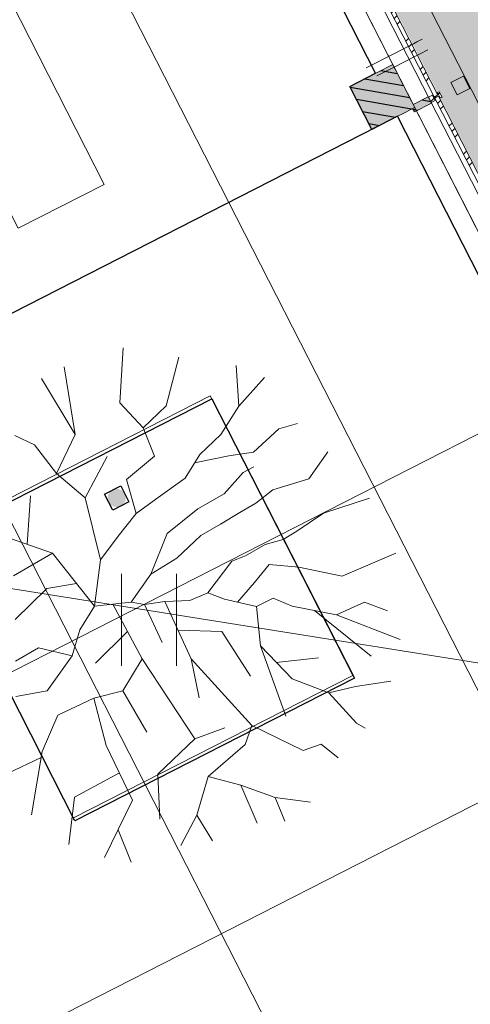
# Model space of a CAD drawing. Header units: metres. Extents: x 538891 to 1080079, y 6588829 to 13178720.
# Tile 460 of 656: x 539915.64 to 539919.37, y 6589180.17 to 6589188.33. Entities that reach past the tile are written whole.
import ezdxf

# ---------------------------------------------------------------- set-up
doc = ezdxf.new("R2010")
doc.units = ezdxf.units.M
doc.header["$LTSCALE"] = 0.4
doc.header["$PDMODE"] = 1
doc.header["$PDSIZE"] = -2
for name, pattern in [('DASHED', [52.916667, 26.458333, -26.458333]), ('Dot & Dashed', [83.78472, 39.6875, -22.048611, 0, -22.048609]), ('Hidden Line', [48.902778, 35.277778, -13.625]), ('Triple Dashed', [92.604163, 66.145831, -26.458332])]:
    doc.linetypes.add(name, pattern=pattern)
for name, color, linetype in [('AR', 7, 'Continuous'), ('GEO', 7, 'Continuous'), ('KINO_PINNAKATTED 2', 7, 'Continuous')]:
    doc.layers.add(name, color=color, linetype=linetype)
pattern_1 = [(45, (0, 0), (-0.176776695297, 0.176776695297), []), (45, (-0.03536, 0.03536), (-0.176776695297, 0.176776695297), []), (45, (-0.0707, 0.0707), (-0.176776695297, 0.176776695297), [])]
pattern_2 = [(-10, (42.05, 28.59), (0.015628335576, 0.0886326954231), [])]

# ---------------------------------------------------------------- blocks, each defined once
blk = doc.blocks.new('HEIN')
at = {"color": 7, "linetype": 'Continuous', "lineweight": 9}
for p, q in [((-0.455, 0.761), (-0.455, -0.761)), ((0.455, 0.761), (0.455, -0.761))]:
    blk.add_line(p, q, dxfattribs=at)

msp = doc.modelspace()

# ---------------------------------------------------------------- hatches: boundary and pattern name
at = {"layer": 'AR', "linetype": 'Continuous', "lineweight": 9, "true_color": 0xe2f3f5}
h = msp.add_hatch(dxfattribs=at)
h.set_pattern_fill('ALUMINUM_0001', style=0, pattern_type=2)
h.set_pattern_definition(pattern_1)
h.paths.add_polyline_path([(539918.4597, 6589188.9671), (539918.4303, 6589188.9521), (539919.0758, 6589187.6873), (539919.1052, 6589187.7023)])
at = {"layer": 'AR', "linetype": 'Continuous', "lineweight": 25, "true_color": 0x848484}
h = msp.add_hatch(dxfattribs=at)
h.set_pattern_fill('WOOD_0001', color=252, style=0, pattern_type=2)
h.set_pattern_definition(pattern_2)
h.paths.add_polyline_path([(539918.9138, 6589187.6011), (539918.732, 6589187.9573), (539918.3757, 6589187.7755), (539918.5576, 6589187.4192)])
at = {"layer": 'AR', "linetype": 'Continuous', "lineweight": 9, "true_color": 0xe2f3f5}
h = msp.add_hatch(dxfattribs=at)
h.set_pattern_fill('ALUMINUM_0001', style=0, pattern_type=2)
h.set_pattern_definition(pattern_1)
h.paths.add_polyline_path([(539919.1098, 6589187.6934), (539919.0804, 6589187.6784), (539919.7259, 6589186.4136), (539919.7553, 6589186.4286)])
at = {"layer": 'AR', "linetype": 'Continuous', "lineweight": 0, "true_color": 0xa6447a}
h = msp.add_hatch(color=235, dxfattribs=at)
edge = h.paths.add_edge_path()
edge.add_arc((539916.4449, 6589184.3649), 0.075, 284.85612, 374.85612)
edge.add_arc((539916.4449, 6589184.3649), 0.075, 14.85611, 104.85613)
edge.add_arc((539916.4449, 6589184.3649), 0.075, 104.85612, 194.85612)
edge.add_arc((539916.4449, 6589184.3649), 0.075, 194.85611, 284.85614)
at = {"layer": 'KINO_PINNAKATTED 2', "linetype": 'Continuous', "lineweight": 0, "true_color": 0xd4dae2}
h = msp.add_hatch(color=254, dxfattribs=at)
h.paths.add_polyline_path([(539933.6085, 6589273.0071), (539931.0081, 6589278.1018), (539927.9129, 6589276.522), (539930.5133, 6589271.4273), (539895.4868, 6589253.5497), (539896.7416, 6589251.0914), (539898.6753, 6589252.0784), (539898.7326, 6589251.9662), (539903.1673, 6589254.2296), (539906.2625, 6589255.8094), (539909.5358, 6589257.4801), (539912.6309, 6589259.0599), (539925.4569, 6589265.6063), (539924.7949, 6589266.9031), (539927.8901, 6589268.4829), (539928.552, 6589267.186), (539931.7131, 6589268.7994), (539935.6018, 6589261.1806), (539938.8092, 6589262.8176), (539934.8632, 6589270.5488), (539947.6891, 6589277.0952), (539960.7365, 6589251.5324), (539947.9104, 6589244.9861), (539948.515, 6589243.8015), (539945.3058, 6589242.1635), (539945.2114, 6589242.3486), (539938.2711, 6589238.8062), (539938.2748, 6589238.799), (539938.5331, 6589238.9309), (539938.5558, 6589238.8863), (539938.5349, 6589238.8756), (539939.146, 6589237.6784), (539939.1669, 6589237.689), (539939.1786, 6589237.6661), (539942.0107, 6589239.1124), (539943.9742, 6589235.2655), (539941.124, 6589233.8107), (539941.8019, 6589232.4748), (539927.0487, 6589224.9475), (539927.1537, 6589224.7418), (539929.5283, 6589225.9538), (539930.126, 6589224.7828), (539927.7514, 6589223.5708), (539929.097, 6589220.9344), (539931.4716, 6589222.1464), (539933.3764, 6589218.4144), (539931.0018, 6589217.2024), (539929.7471, 6589219.6605), (539934.9444, 6589209.4775), (539937.3192, 6589210.6896), (539937.927, 6589209.4987), (539935.5522, 6589208.2866), (539937.9591, 6589203.5709), (539925.4216, 6589197.1605), (539925.4244, 6589197.1552), (539925.3887, 6589197.137), (539925.4224, 6589197.0711), (539924.4537, 6589196.5767), (539925.2563, 6589195.0041), (539922.1612, 6589193.4244), (539921.3586, 6589194.9969), (539918.0853, 6589193.3262), (539918.8879, 6589191.7537), (539917.4265, 6589191.0078), (539921.9771, 6589182.092), (539923.4385, 6589182.8379), (539936.1754, 6589189.3388), (539932.925, 6589195.7072), (539945.6618, 6589202.2082), (539943.107, 6589207.2138), (539941.5148, 6589206.4012), (539939.5191, 6589210.3113), (539941.1112, 6589211.1239), (539934.6104, 6589223.8607), (539950.6205, 6589232.0323), (539953.2222, 6589226.935), (539960.5209, 6589230.6632), (539960.4879, 6589230.5344), (539962.3055, 6589231.462), (539962.3387, 6589231.5913), (539967.5488, 6589234.2532), (539968.8955, 6589231.6147), (539965.7113, 6589229.9895), (539968.2662, 6589224.9838), (539971.4504, 6589226.609), (539963.9689, 6589241.2671), (539965.609, 6589247.7099), (539964.884, 6589247.3398), (539964.2792, 6589248.5243), (539966.0337, 6589249.4199), (539967.9882, 6589257.2906), (539966.2762, 6589256.4168), (539967.1048, 6589254.783), (539962.2394, 6589252.2997), (539948.5421, 6589279.136), (539964.257, 6589287.1569), (539962.3675, 6589287.6857), (539947.934, 6589280.3273), (539941.869, 6589292.2102), (539939.7602, 6589292.6298), (539946.4344, 6589279.5534), (539941.2506, 6589276.9076), (539934.7494, 6589289.6443), (539933.8942, 6589289.2078), (539933.5286, 6589287.5279), (539934.1697, 6589287.8552), (539940.066, 6589276.303)])
h.paths.add_polyline_path([(539963.3574, 6589238.5332), (539961.3578, 6589237.5126), (539962.0534, 6589236.1499), (539964.053, 6589237.1705)], flags=16)
h.paths.add_polyline_path([(539957.5501, 6589233.9635), (539956.9454, 6589235.1483), (539953.8502, 6589233.5685), (539954.4549, 6589232.3837)], flags=16)
h.paths.add_polyline_path([(539936.4944, 6589228.0333), (539935.8967, 6589229.2043), (539932.8016, 6589227.6245), (539933.3993, 6589226.4535)], flags=16)
h.paths.add_polyline_path([(539929.8303, 6589194.1271), (539923.3728, 6589190.8311), (539924.0683, 6589189.4684), (539930.5258, 6589192.7643)], flags=16)
h.paths.add_polyline_path([(539964.1454, 6589248.5683), (539964.8411, 6589247.2055)], flags=16)
h.paths.add_polyline_path([(539950.5107, 6589239.8914), (539953.784, 6589241.5621), (539953.0885, 6589242.9249), (539949.8152, 6589241.2542)], flags=16)
h.paths.add_polyline_path([(539959.4569, 6589246.1753), (539957.4556, 6589245.1538), (539958.1546, 6589243.7928), (539960.1525, 6589244.8126)], flags=16)

# ---------------------------------------------------------------- linework, layer by layer
at = {"layer": 'AR', "color": 7, "linetype": 'Continuous', "lineweight": 9}
for p, q in [((539918.8758, 6589188.1149), (539918.6977, 6589188.024)), ((539918.8758, 6589188.1149), (539918.6977, 6589188.024)), ((539918.9025, 6589188.1286), (539918.8758, 6589188.1149)), ((539918.9025, 6589188.1286), (539918.8758, 6589188.1149)), ((539918.931, 6589188.1431), (539918.9025, 6589188.1286)), ((539918.931, 6589188.1431), (539918.9025, 6589188.1286)), ((539918.9595, 6589188.1577), (539918.931, 6589188.1431)), ((539918.9595, 6589188.1577), (539918.931, 6589188.1431)), ((539918.9756, 6589188.1659), (539918.9595, 6589188.1577)), ((539918.9756, 6589188.1659), (539918.9595, 6589188.1577)), ((539918.6977, 6589188.024), (539918.5552, 6589187.9513)), ((539918.6977, 6589188.024), (539918.5552, 6589187.9513)), ((539918.9213, 6589188.0259), (539918.7431, 6589187.935)), ((539918.9213, 6589188.0259), (539918.7431, 6589187.935)), ((539918.948, 6589188.0395), (539918.9213, 6589188.0259)), ((539918.948, 6589188.0395), (539918.9213, 6589188.0259)), ((539918.9765, 6589188.0541), (539918.948, 6589188.0395)), ((539918.9765, 6589188.0541), (539918.948, 6589188.0395)), ((539919.005, 6589188.0686), (539918.9765, 6589188.0541)), ((539919.005, 6589188.0686), (539918.9765, 6589188.0541)), ((539919.021, 6589188.0768), (539919.005, 6589188.0686)), ((539919.021, 6589188.0768), (539919.005, 6589188.0686)), ((539918.5267, 6589187.9367), (539918.5106, 6589187.9286)), ((539918.5267, 6589187.9367), (539918.5106, 6589187.9286)), ((539918.5552, 6589187.9513), (539918.5267, 6589187.9367)), ((539918.5552, 6589187.9513), (539918.5267, 6589187.9367)), ((539918.7431, 6589187.935), (539918.6006, 6589187.8622)), ((539918.7431, 6589187.935), (539918.6006, 6589187.8622)), ((539918.896, 6589187.592), (539918.9138, 6589187.6011)), ((539918.901, 6589187.6261), (539918.9138, 6589187.6011)), ((539918.896, 6589187.592), (539918.9105, 6589187.5636))]:
    msp.add_line(p, q, dxfattribs=at)
at = {"layer": 'AR', "color": 8, "linetype": 'DASHED', "lineweight": 25, "true_color": 0x808080}
msp.add_line((539911.9727, 6589184.0583), (539918.7266, 6589187.5055), dxfattribs=at)
at = {"layer": 'AR', "color": 7, "linetype": 'Dot & Dashed', "lineweight": 9}
msp.add_line((539910.2357, 6589180.1982), (539923.204, 6589186.8173), dxfattribs=at)
at = {"layer": 'AR', "color": 251, "linetype": 'Continuous', "lineweight": 9, "true_color": 0x575757}
for p, q in [((539916.4711, 6589185.1542), (539916.4992, 6589185.6094)), ((539916.8538, 6589185.1279), (539916.9595, 6589185.5314)), ((539916.1006, 6589184.8912), (539916.009, 6589185.4503)), ((539917.458, 6589185.1261), (539917.4342, 6589185.4631)), ((539916.1006, 6589184.8912), (539915.8212, 6589185.355)), ((539917.458, 6589185.1261), (539917.6682, 6589185.3619)), ((539916.6641, 6589184.9449), (539916.4711, 6589185.1542)), ((539916.6641, 6589184.9449), (539916.8538, 6589185.1279)), ((539917.308, 6589184.8894), (539917.458, 6589185.1261)), ((539916.7592, 6589184.7103), (539916.6641, 6589184.9449)), ((539917.7882, 6589184.9376), (539917.5789, 6589184.7446)), ((539917.9421, 6589184.9829), (539917.7882, 6589184.9376)), ((539915.7629, 6589184.805), (539915.6004, 6589184.8822)), ((539915.9463, 6589184.5663), (539916.1006, 6589184.8912)), ((539917.1328, 6589184.7262), (539917.308, 6589184.8894)), ((539915.9463, 6589184.5663), (539915.7629, 6589184.805)), ((539917.5789, 6589184.7446), (539917.3732, 6589184.7134)), ((539918.1931, 6589184.7469), (539918.0368, 6589184.5228)), ((539916.1834, 6589184.3672), (539916.3669, 6589184.7071)), ((539916.5254, 6589184.5171), (539916.7592, 6589184.7103)), ((539917.0118, 6589184.529), (539917.1328, 6589184.7262)), ((539917.3732, 6589184.7134), (539917.0904, 6589184.657)), ((539917.492, 6589184.5771), (539917.5799, 6589184.622)), ((539916.1834, 6589184.3672), (539915.9463, 6589184.5663)), ((539916.6072, 6589184.2363), (539916.5254, 6589184.5171)), ((539916.768, 6589184.3553), (539917.0118, 6589184.529)), ((539917.3366, 6589184.3993), (539917.492, 6589184.5771)), ((539918.0368, 6589184.5228), (539917.7384, 6589184.432)), ((539917.7384, 6589184.432), (539917.5971, 6589184.323)), ((539915.7035, 6589183.9807), (539915.7321, 6589184.383)), ((539916.3112, 6589183.8513), (539916.1834, 6589184.3672)), ((539916.6072, 6589184.2363), (539916.768, 6589184.3553)), ((539917.1169, 6589184.2748), (539917.3366, 6589184.3993)), ((539918.5403, 6589184.3644), (539918.1569, 6589184.2393)), ((539916.8636, 6589184.0717), (539917.1169, 6589184.2748)), ((539917.5971, 6589184.323), (539917.4654, 6589184.2434)), ((539916.4567, 6589184.0487), (539916.6072, 6589184.2363)), ((539917.4654, 6589184.2434), (539917.3043, 6589184.1489)), ((539918.1569, 6589184.2393), (539917.9374, 6589184.0904)), ((539917.3043, 6589184.1489), (539917.1432, 6589184.0544)), ((539917.9374, 6589184.0904), (539917.8252, 6589184.0208)), ((539915.9125, 6589183.9088), (539915.4945, 6589184.0525)), ((539916.3112, 6589183.8513), (539916.4567, 6589184.0487)), ((539916.7291, 6589183.7322), (539916.8636, 6589184.0717)), ((539917.1432, 6589184.0544), (539916.9437, 6589183.8664)), ((539917.8252, 6589184.0208), (539917.6735, 6589183.9803)), ((539917.6735, 6589183.9803), (539917.5125, 6589183.8858)), ((539915.9125, 6589183.9088), (539915.5904, 6589183.7198)), ((539916.2605, 6589183.4684), (539915.9125, 6589183.9088)), ((539916.2605, 6589183.4684), (539916.3112, 6589183.8513)), ((539916.9437, 6589183.8664), (539916.7291, 6589183.7322)), ((539917.5125, 6589183.8858), (539917.4, 6589183.8407)), ((539918.7568, 6589183.9081), (539918.3132, 6589183.7159)), ((539917.4, 6589183.8407), (539917.2011, 6589183.5792)), ((539917.7092, 6589183.8139), (539917.5878, 6589183.6657)), ((539917.9546, 6589183.7914), (539917.7092, 6589183.8139)), ((539918.3132, 6589183.7159), (539917.9546, 6589183.7914)), ((539916.7291, 6589183.7322), (539916.5642, 6589183.5003)), ((539915.8659, 6589183.6142), (539915.6032, 6589183.357)), ((539916.1112, 6589183.6574), (539915.8659, 6589183.6142)), ((539917.5878, 6589183.6657), (539917.4455, 6589183.5016)), ((539917.2011, 6589183.5792), (539917.0496, 6589183.5142)), ((539917.3389, 6589183.5264), (539917.2011, 6589183.5792)), ((539917.6042, 6589183.4648), (539917.3389, 6589183.5264)), ((539917.741, 6589183.5346), (539917.6042, 6589183.4648)), ((539917.8984, 6589183.4672), (539917.741, 6589183.5346)), ((539916.2605, 6589183.4684), (539916.1385, 6589183.2732)), ((539916.2605, 6589183.4684), (539916.5642, 6589183.5003)), ((539916.4124, 6589183.4844), (539916.6554, 6589183.0322)), ((539916.6762, 6589183.4811), (539916.5642, 6589183.5003)), ((539916.8437, 6589183.5075), (539916.6762, 6589183.4811)), ((539916.6762, 6589183.4811), (539916.821, 6589183.166)), ((539917.0496, 6589183.5142), (539916.8437, 6589183.5075)), ((539916.8437, 6589183.5075), (539917.0625, 6589183.0307)), ((539917.6042, 6589183.4648), (539917.6354, 6589183.1384)), ((539918.2668, 6589183.3967), (539917.8984, 6589183.4672)), ((539918.4965, 6589183.5016), (539918.2668, 6589183.3967)), ((539918.6891, 6589183.4298), (539918.4965, 6589183.5016)), ((539918.0826, 6589183.432), (539918.5531, 6589183.0529)), ((539918.2668, 6589183.3967), (539918.7923, 6589183.1928)), ((539916.1385, 6589183.2732), (539916.0765, 6589183.0569)), ((539916.5339, 6589183.2583), (539916.2683, 6589182.9947)), ((539916.9531, 6589183.2691), (539917.3156, 6589183.2584)), ((539917.3156, 6589183.2584), (539917.5541, 6589182.8877)), ((539915.7964, 6589183.1232), (539915.6061, 6589183.0137)), ((539916.0765, 6589183.0569), (539915.7964, 6589183.1232)), ((539917.6354, 6589183.1384), (539917.8975, 6589182.866)), ((539917.6354, 6589183.1384), (539917.8462, 6589182.5566)), ((539916.0765, 6589183.0569), (539915.8681, 6589182.7658)), ((539916.6554, 6589183.0322), (539916.4958, 6589182.7661)), ((539916.6554, 6589183.0322), (539917.0925, 6589182.3689)), ((539917.0625, 6589183.0307), (539917.1289, 6589182.7076)), ((539917.0625, 6589183.0307), (539917.5648, 6589182.4807)), ((539917.7665, 6589183.0022), (539918.1168, 6589183.0394)), ((539917.8975, 6589182.866), (539918.2025, 6589182.7508)), ((539918.2025, 6589182.7508), (539918.4228, 6589182.8017)), ((539918.4228, 6589182.8017), (539918.7152, 6589182.8458)), ((539915.8681, 6589182.7658), (539915.6085, 6589182.7195)), ((539916.256, 6589182.7053), (539915.958, 6589182.5655)), ((539916.4958, 6589182.7661), (539916.256, 6589182.7053)), ((539916.256, 6589182.7053), (539916.3573, 6589182.3138)), ((539916.4958, 6589182.7661), (539916.6948, 6589182.4245)), ((539918.2025, 6589182.7508), (539918.4302, 6589182.4977)), ((539915.958, 6589182.5655), (539915.8281, 6589182.2652)), ((539917.0925, 6589182.3689), (539917.3418, 6589182.4592)), ((539917.5097, 6589182.3233), (539917.5648, 6589182.4807)), ((539917.5648, 6589182.4807), (539917.9907, 6589182.2734)), ((539918.4302, 6589182.4977), (539918.5037, 6589182.4565)), ((539916.3573, 6589182.3138), (539916.5769, 6589181.8595)), ((539917.0925, 6589182.3689), (539916.7859, 6589182.077)), ((539917.5097, 6589182.3233), (539917.203, 6589182.056)), ((539917.9907, 6589182.2734), (539918.1374, 6589182.3236)), ((539918.1374, 6589182.3236), (539918.2794, 6589182.2111)), ((539915.8192, 6589182.2134), (539915.5403, 6589182.0814)), ((539915.8281, 6589182.2652), (539915.7382, 6589181.7392)), ((539916.4671, 6589182.0866), (539916.096, 6589181.8849)), ((539916.7859, 6589182.077), (539916.8037, 6589181.7045)), ((539917.203, 6589182.056), (539917.1075, 6589181.7364)), ((539917.203, 6589182.056), (539917.4733, 6589181.9846)), ((539917.4733, 6589181.9846), (539917.7586, 6589181.884)), ((539917.4733, 6589181.9846), (539917.6081, 6589181.6698)), ((539916.096, 6589181.8849), (539916.0487, 6589181.4937)), ((539916.5769, 6589181.8595), (539916.3451, 6589181.3848)), ((539917.7586, 6589181.884), (539917.8366, 6589181.6882)), ((539917.7586, 6589181.884), (539918.0496, 6589181.8456)), ((539917.1075, 6589181.7364), (539916.977, 6589181.4847)), ((539917.1075, 6589181.7364), (539917.2397, 6589181.5226)), ((539916.4579, 6589181.6158), (539916.5648, 6589181.3483))]:
    msp.add_line(p, q, dxfattribs=at)
at = {"layer": 'AR', "color": 8, "linetype": 'Hidden Line', "lineweight": 25, "true_color": 0x808080}
for p, q in [((539914.9161, 6589184.0056), (539917.2319, 6589185.1876)), ((539917.2319, 6589185.1876), (539918.4139, 6589182.8718)), ((539916.0981, 6589181.6898), (539914.9161, 6589184.0056)), ((539918.4139, 6589182.8718), (539916.0981, 6589181.6898))]:
    msp.add_line(p, q, dxfattribs=at)
at = {"layer": 'AR', "color": 8, "linetype": 'Continuous', "lineweight": 25, "true_color": 0x808080}
for p, q in [((539916.3452, 6589184.3972), (539916.4788, 6589184.4654)), ((539916.4788, 6589184.4654), (539916.547, 6589184.3318)), ((539916.4134, 6589184.2636), (539916.3452, 6589184.3972)), ((539916.547, 6589184.3318), (539916.4134, 6589184.2636))]:
    msp.add_line(p, q, dxfattribs=at)
at = {"layer": 'AR', "color": 7, "linetype": 'DASHED', "lineweight": 9}
msp.add_line((539912.1622, 6589184.155), (539921.1678, 6589182.7225), dxfattribs=at)
at = {"layer": 'AR', "color": 41, "linetype": 'Continuous', "lineweight": 25, "true_color": 0xecd9a6, "flags": 128}
msp.add_lwpolyline([(539914.5975, 6589177.3813), (539922.0172, 6589181.1683), (539921.3942, 6589182.3889), (539921.1807, 6589182.2799), (539920.9988, 6589182.6362), (539921.2124, 6589182.7452), (539918.7711, 6589187.5282), (539918.5576, 6589187.4192), (539918.3757, 6589187.7755), (539918.5893, 6589187.8845), (539916.048, 6589192.8634), (539912.7248, 6589199.3744), (539905.2964, 6589195.5829), (539913.9661, 6589178.5976), (539913.9747, 6589178.602)], close=True, dxfattribs=at)
at = {"layer": 'AR', "color": 7, "linetype": 'Continuous', "lineweight": 9, "flags": 128}
for points in [[(539914.5975, 6589177.3813), (539922.0172, 6589181.1683), (539921.3942, 6589182.3889), (539921.1807, 6589182.2799), (539920.9988, 6589182.6362), (539921.2124, 6589182.7452), (539918.7711, 6589187.5282), (539918.5576, 6589187.4192), (539918.3757, 6589187.7755), (539918.5893, 6589187.8845), (539916.048, 6589192.8634), (539912.7248, 6589199.3744), (539905.2964, 6589195.5829), (539913.9661, 6589178.5976), (539913.9747, 6589178.602)], [(539916.3426, 6589186.9629), (539915.0265, 6589189.5414), (539914.314, 6589189.1777), (539915.6301, 6589186.5992)], [(539918.4597, 6589188.9671), (539918.4303, 6589188.9521), (539919.0758, 6589187.6873), (539919.1052, 6589187.7023)], [(539918.9138, 6589187.6011), (539918.732, 6589187.9573), (539918.3757, 6589187.7755), (539918.5576, 6589187.4192)], [(539919.1098, 6589187.6934), (539919.0804, 6589187.6784), (539919.7259, 6589186.4136), (539919.7553, 6589186.4286)], [(539922.0176, 6589181.1674), (539921.3942, 6589182.3889), (539920.1118, 6589181.7344), (539919.93, 6589182.0907), (539916.0241, 6589180.0971), (539916.2059, 6589179.7408), (539913.8411, 6589178.5338), (539914.4646, 6589177.3123), (539916.6334, 6589178.4193), (539916.633, 6589178.4202), (539916.8289, 6589178.5202), (539916.8294, 6589178.5193), (539919.8533, 6589180.0627), (539919.8531, 6589180.0631), (539920.0491, 6589180.1631), (539920.0492, 6589180.1628)]]:
    msp.add_lwpolyline(points, close=True, dxfattribs=at)
at = {"layer": 'AR', "color": 250, "linetype": 'Continuous', "lineweight": 9, "true_color": 0x333333, "flags": 128}
msp.add_lwpolyline([(539916.9566, 6589191.4353), (539922.1482, 6589181.2636), (539922.0057, 6589181.1908), (539925.5829, 6589174.1823), (539925.5472, 6589174.1641), (539926.9117, 6589171.4925), (539909.979, 6589162.85)], dxfattribs=at)
msp.add_lwpolyline([(539916.9566, 6589191.4353), (539922.1482, 6589181.2636), (539922.0057, 6589181.1908), (539925.5829, 6589174.1823), (539925.5472, 6589174.1641), (539926.9117, 6589171.4925), (539909.979, 6589162.85)], dxfattribs=at)
msp.add_lwpolyline([(539916.9566, 6589191.4353), (539922.1482, 6589181.2636), (539922.0057, 6589181.1908), (539925.5829, 6589174.1823), (539925.5472, 6589174.1641), (539926.9117, 6589171.4925), (539909.979, 6589162.85)], dxfattribs=at)
msp.add_lwpolyline([(539916.9566, 6589191.4353), (539922.1482, 6589181.2636), (539922.0057, 6589181.1908), (539925.5829, 6589174.1823), (539925.5472, 6589174.1641), (539926.9117, 6589171.4925), (539909.979, 6589162.85)], dxfattribs=at)
msp.add_lwpolyline([(539916.9566, 6589191.4353), (539922.1482, 6589181.2636), (539922.0057, 6589181.1908), (539925.5829, 6589174.1823), (539925.5472, 6589174.1641), (539926.9117, 6589171.4925), (539909.979, 6589162.85)], dxfattribs=at)
msp.add_lwpolyline([(539916.9566, 6589191.4353), (539922.1482, 6589181.2636), (539922.0057, 6589181.1908), (539925.5829, 6589174.1823), (539925.5472, 6589174.1641), (539926.9117, 6589171.4925), (539909.979, 6589162.85)], dxfattribs=at)
at = {"layer": 'AR', "color": 7, "linetype": 'Hidden Line', "lineweight": 9, "flags": 128}
msp.add_lwpolyline([(539919.3189, 6589187.8611), (539919.212, 6589187.8066), (539919.2643, 6589187.7041), (539919.3712, 6589187.7587)], close=True, dxfattribs=at)
at = {"layer": 'AR', "color": 250, "linetype": 'Continuous', "lineweight": 9, "true_color": 0x333333, "flags": 128}
msp.add_lwpolyline([(539917.22, 6589185.211), (539918.402, 6589182.8952), (539916.0862, 6589181.7132), (539914.9042, 6589184.029)], close=True, dxfattribs=at)
msp.add_lwpolyline([(539917.22, 6589185.211), (539918.402, 6589182.8952), (539916.0862, 6589181.7132), (539914.9042, 6589184.029)], close=True, dxfattribs=at)
msp.add_lwpolyline([(539917.22, 6589185.211), (539918.402, 6589182.8952), (539916.0862, 6589181.7132), (539914.9042, 6589184.029)], close=True, dxfattribs=at)
msp.add_lwpolyline([(539917.22, 6589185.211), (539918.402, 6589182.8952), (539916.0862, 6589181.7132), (539914.9042, 6589184.029)], close=True, dxfattribs=at)
msp.add_lwpolyline([(539917.22, 6589185.211), (539918.402, 6589182.8952), (539916.0862, 6589181.7132), (539914.9042, 6589184.029)], close=True, dxfattribs=at)
at = {"layer": 'AR', "color": 254, "linetype": 'Continuous', "true_color": 0xcccccc}
msp.add_solid([(539918.9138, 6589187.6011), (539918.732, 6589187.9573), (539918.5576, 6589187.4192), (539918.3757, 6589187.7755)], dxfattribs=at)

# ---------------------------------------------------------------- block references
at = {"layer": 'GEO', "color": 8, "true_color": 0x7d7d7d, "xscale": 0.5, "yscale": 0.5, "zscale": 0.5}
msp.add_blockref('HEIN', (539916.7134, 6589183.3548), dxfattribs=at)

# ---------------------------------------------------------------- next in the draw order: wipeouts: each hides what was drawn before it
at = {"color": 255, "linetype": 'Continuous', "lineweight": 5}
msp.add_wipeout([(539919.0737, 6589187.675), (539919.1164, 6589187.6968), (539919.1255, 6589187.679), (539919.1398, 6589187.6863), (539919.117, 6589187.7308), (539919.1028, 6589187.7235), (539919.1119, 6589187.7057), (539919.0691, 6589187.6839), (539919.06, 6589187.7017), (539919.028, 6589187.6853), (539919.0507, 6589187.6408), (539919.0828, 6589187.6572)], dxfattribs=at).dxf.layer = 'AR'

# ---------------------------------------------------------------- next in the draw order: hatches: boundary and pattern name
at = {"layer": 'AR', "linetype": 'Continuous', "lineweight": 0, "true_color": 0xcccccc}
msp.add_hatch(color=254, dxfattribs=at).paths.add_polyline_path([(539919.0257, 6589187.6898), (539918.901, 6589187.6261), (539918.9138, 6589187.6011), (539918.896, 6589187.592), (539918.9105, 6589187.5636), (539919.053, 6589187.6363)])
at = {"layer": 'AR', "linetype": 'Continuous', "lineweight": 25, "true_color": 0x848484}
h = msp.add_hatch(dxfattribs=at)
h.set_pattern_fill('WOOD_0001', color=252, style=0, pattern_type=2)
h.set_pattern_definition(pattern_2)
h.paths.add_polyline_path([(539919.0257, 6589187.6898), (539918.901, 6589187.6261), (539918.9138, 6589187.6011), (539918.896, 6589187.592), (539918.9105, 6589187.5636), (539919.053, 6589187.6363)])
h = msp.add_hatch(dxfattribs=at)
h.set_pattern_fill('ALUMINUM_0001_1', color=252, style=0, pattern_type=2)
h.set_pattern_definition(pattern_1)
h.paths.add_polyline_path([(539919.0737, 6589187.675), (539919.1164, 6589187.6968), (539919.1255, 6589187.679), (539919.1398, 6589187.6863), (539919.117, 6589187.7308), (539919.1028, 6589187.7235), (539919.1119, 6589187.7057), (539919.0691, 6589187.6839), (539919.06, 6589187.7017), (539919.028, 6589187.6853), (539919.0507, 6589187.6408), (539919.0828, 6589187.6572)])

# ---------------------------------------------------------------- next in the draw order: linework, layer by layer
at = {"layer": 'AR', "color": 251, "linetype": 'Triple Dashed', "lineweight": 9, "true_color": 0x575757}
for p, q in [((539928.7745, 6589168.2812), (539887.9296, 6589248.3062)), ((539927.2335, 6589167.4947), (539886.3887, 6589247.5197)), ((539924.7307, 6589166.2173), (539883.8858, 6589246.2422))]:
    msp.add_line(p, q, dxfattribs=at)
at = {"layer": 'AR', "color": 7, "linetype": 'Continuous', "lineweight": 9}
for p, q in [((539920.0269, 6589186.4851), (539916.9355, 6589192.5418)), ((539918.3892, 6589188.9367), (539919.0393, 6589187.6631)), ((539918.901, 6589187.6261), (539919.0257, 6589187.6898)), ((539919.0257, 6589187.6898), (539919.053, 6589187.6363)), ((539919.028, 6589187.6853), (539919.06, 6589187.7017)), ((539919.028, 6589187.6853), (539919.0507, 6589187.6408)), ((539919.06, 6589187.7017), (539919.0691, 6589187.6839)), ((539919.0691, 6589187.6839), (539919.1119, 6589187.7057)), ((539919.0737, 6589187.675), (539919.1164, 6589187.6968)), ((539919.1028, 6589187.7235), (539919.117, 6589187.7308)), ((539919.1028, 6589187.7235), (539919.1119, 6589187.7057)), ((539919.1164, 6589187.6968), (539919.1255, 6589187.679)), ((539919.117, 6589187.7308), (539919.1398, 6589187.6863)), ((539919.1255, 6589187.679), (539919.1398, 6589187.6863)), ((539918.9105, 6589187.5636), (539919.053, 6589187.6363)), ((539919.0393, 6589187.6631), (539919.6894, 6589186.3894)), ((539919.0507, 6589187.6408), (539919.0828, 6589187.6572)), ((539919.0737, 6589187.675), (539919.0828, 6589187.6572))]:
    msp.add_line(p, q, dxfattribs=at)
at = {"layer": 'AR', "color": 7, "linetype": 'Hidden Line', "lineweight": 9}
for p, q in [((539928.1879, 6589171.0612), (539917.2716, 6589192.4326)), ((539928.1879, 6589171.0612), (539917.2716, 6589192.4326)), ((539928.1879, 6589171.0612), (539917.2717, 6589192.4327)), ((539928.1879, 6589171.0612), (539917.2717, 6589192.4327)), ((539928.1879, 6589171.0612), (539917.2717, 6589192.4327)), ((539918.3892, 6589188.9367), (539919.0393, 6589187.6631)), ((539918.3892, 6589188.9367), (539919.0393, 6589187.6631)), ((539919.0393, 6589187.6631), (539918.3892, 6589188.9367)), ((539919.0393, 6589187.6631), (539919.6894, 6589186.3894)), ((539919.0393, 6589187.6631), (539919.6894, 6589186.3894)), ((539919.6894, 6589186.3894), (539919.0393, 6589187.6631))]:
    msp.add_line(p, q, dxfattribs=at)
at = {"layer": 'AR', "color": 7, "linetype": 'Continuous', "lineweight": 5}
msp.add_point((539919.0393, 6589187.6631), dxfattribs=at)
msp.add_point((539919.0393, 6589187.6631), dxfattribs=at)
msp.add_point((539919.0393, 6589187.6631), dxfattribs=at)
msp.add_point((539919.0393, 6589187.6631), dxfattribs=at)

doc.saveas('drawing.dxf')
